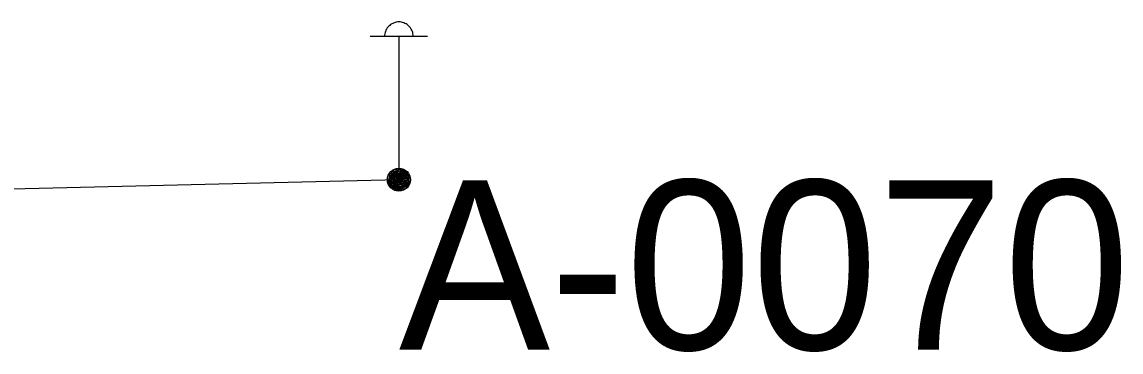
# Model space of a CAD drawing. Extents: x -729889 to -691139, y -995431 to -974354.
# Drawn here: x -725634.94 to -725615.49, y -978205.6 to -978199.75 of the extents above; entities that cross this region are included whole.
import ezdxf

# ---------------------------------------------------------------- set-up
doc = ezdxf.new("R2010")
doc.units = 0
for name, color, linetype in [('Atributy', 7, 'Continuous'), ('Kabelové vedení VO', 7, 'Continuous'), ('Světelný bod na stožáru sadovém', 7, 'Continuous')]:
    doc.layers.add(name, color=color, linetype=linetype)

# ---------------------------------------------------------------- blocks, each defined once
blk = doc.blocks.new('6.571')
at = {"layer": 'Světelný bod na stožáru sadovém'}
for p, q in [((-0.508, 2.538), (0.508, 2.538)), ((0, 2.538), (0, 0.203))]:
    blk.add_line(p, q, dxfattribs=at)
for points in [[(0.254, 2.538), (0.254, 2.558), (0.249, 2.584), (0.244, 2.604), (0.239, 2.624), (0.228, 2.645), (0.218, 2.665), (0.208, 2.685), (0.193, 2.701), (0.178, 2.716), (0.162, 2.731), (0.147, 2.746), (0.127, 2.756), (0.107, 2.766), (0.086, 2.777), (0.066, 2.782), (0.046, 2.787), (0.02, 2.792), (0, 2.792), (-0.02, 2.792), (-0.046, 2.787), (-0.066, 2.782), (-0.086, 2.777), (-0.107, 2.766), (-0.127, 2.756), (-0.147, 2.746), (-0.162, 2.731), (-0.178, 2.716), (-0.193, 2.701), (-0.208, 2.685), (-0.218, 2.665), (-0.228, 2.645), (-0.239, 2.624), (-0.244, 2.604), (-0.249, 2.584), (-0.254, 2.558), (-0.254, 2.538)], [(-0.203, 0), (-0.173, -0.102), (-0.076, -0.183), (0.041, -0.188), (0.132, -0.142), (0.188, -0.046), (0.178, 0.071), (0.117, 0.152), (0.02, 0.193), (-0.091, 0.168), (-0.168, 0.086), (-0.183, -0.005), (-0.147, -0.102), (-0.056, -0.168), (0.041, -0.168), (0.122, -0.122), (0.173, -0.025), (0.157, 0.076), (0.102, 0.142), (0.005, 0.173), (-0.091, 0.142), (-0.147, 0.071), (-0.162, -0.01), (-0.122, -0.102), (-0.041, -0.152), (0.041, -0.147), (0.117, -0.102), (0.152, -0.01), (0.137, 0.071), (0.081, 0.132), (-0.005, 0.152), (-0.086, 0.122), (-0.132, 0.061), (-0.142, -0.02), (-0.096, -0.096), (-0.03, -0.132), (0.041, -0.127), (0.107, -0.076), (0.132, 0), (0.117, 0.066), (0.061, 0.117), (-0.015, 0.132), (-0.081, 0.102), (-0.117, 0.046), (-0.122, -0.025), (-0.081, -0.086), (-0.02, -0.112), (0.046, -0.107), (0.096, -0.056), (0.112, 0.005), (0.096, 0.061), (0.046, 0.107), (-0.02, 0.112), (-0.071, 0.086), (-0.102, 0.036), (-0.096, -0.03), (-0.061, -0.076), (-0.015, -0.096), (0.046, -0.081), (0.086, -0.041), (0.096, 0.005), (0.076, 0.056), (0.03, 0.091), (-0.02, 0.091), (-0.061, 0.066), (-0.081, 0.02), (-0.076, -0.03), (-0.051, -0.061), (-0.005, -0.076), (0.041, -0.061), (0.066, -0.03), (0.071, 0.01), (0.056, 0.051), (0.02, 0.071), (-0.015, 0.071), (-0.051, 0.051), (-0.066, 0.015), (-0.056, -0.025), (-0.036, -0.046), (0, -0.056), (0.036, -0.041), (0.051, -0.02), (0.056, 0.01), (0.041, 0.041), (0.01, 0.051), (-0.015, 0.051), (-0.036, 0.036), (-0.046, 0.005), (-0.041, -0.015), (-0.02, -0.03), (0.005, -0.036), (0.025, -0.025), (0.036, -0.01), (0.036, 0.01), (0.02, 0.025), (0.005, 0.036), (-0.01, 0.03), (-0.02, 0.02), (-0.025, 0.005), (-0.02, -0.01), (-0.01, -0.015)], [(-0.01, -0.015), (0.005, -0.015), (0.01, -0.01), (0.015, 0), (0.015, 0.01), (0.01, 0.015), (0, 0.015), (-0.005, 0.01), (-0.005, 0.005), (-0.005, 0.005)]]:
    blk.add_lwpolyline(points, dxfattribs=at)
blk.add_circle((0, 0), 0.203, dxfattribs=at)

msp = doc.modelspace()

# ---------------------------------------------------------------- linework, layer by layer
at = {"layer": 'Kabelové vedení VO'}
msp.add_line((-725628.27, -978202.55), (-725659.72, -978203.32), dxfattribs=at)

# ---------------------------------------------------------------- block references
at = {"layer": 'Světelný bod na stožáru sadovém', "xscale": 1.0016949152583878, "yscale": 1.0016949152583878}
msp.add_blockref('6.571', (-725628.27, -978202.55), dxfattribs=at)

# ---------------------------------------------------------------- texts
at = {"layer": 'Atributy'}
msp.add_text('A-0070', height=3, dxfattribs=at).set_placement((-725628.27, -978205.561))

doc.saveas('drawing.dxf')
